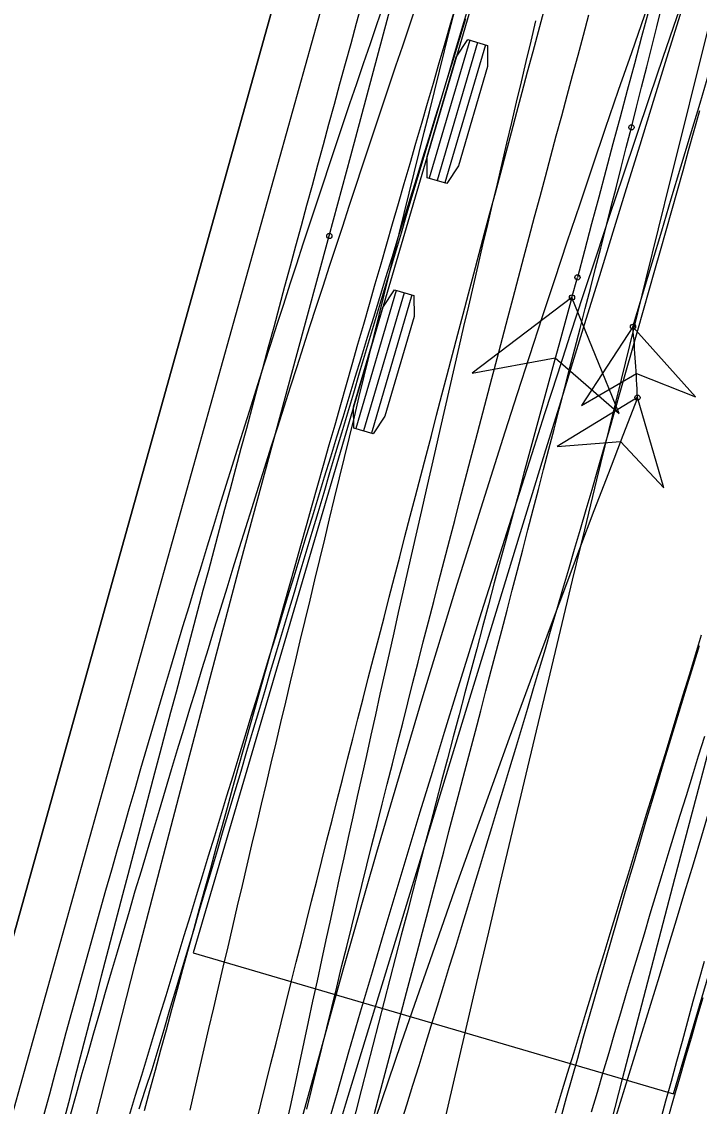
# Model space of a CAD drawing. Extents: x -14 to 1565148, y -25 to 642856.
# Drawn here: x 1564902.59 to 1564913.42, y 636639.97 to 636657.3 of the extents above; entities that cross this region are included whole.
import ezdxf

# ---------------------------------------------------------------- set-up
doc = ezdxf.new("R2010")
doc.units = 0
for name, color, linetype in [('GE_P_Alignment_100_Stations', 7, 'Continuous'), ('GE_X_Alignment', 7, 'Continuous'), ('MT_P_Work_Area', 7, 'Continuous'), ('PM_P_Edge_Line', 7, 'Continuous'), ('PV_P_EOP', 7, 'Continuous'), ('TR_Turning_Path26', 7, 'Continuous'), ('TR_Turning_Path28', 7, 'Continuous'), ('TR_Turning_Path28 - Copy-1', 7, 'Continuous'), ('TR_Turning_Path29', 7, 'Continuous')]:
    doc.layers.add(name, color=color, linetype=linetype)

msp = doc.modelspace()

# ---------------------------------------------------------------- linework, layer by layer
at = {"layer": 'GE_P_Alignment_100_Stations'}
for points in [[(1564907.504, 636653.873), (1564907.847, 636655.155), (1564908.71, 636658.378), (1564909.582, 636661.599), (1564910.463, 636664.817), (1564911.353, 636668.033), (1564912.253, 636671.246), (1564913.161, 636674.456), (1564914.079, 636677.665), (1564915.006, 636680.87), (1564915.192, 636681.511)], [(1564903.278, 636639.79), (1564903.361, 636640.113), (1564903.445, 636640.437), (1564903.529, 636640.76), (1564903.613, 636641.084), (1564903.698, 636641.408), (1564903.782, 636641.731), (1564903.866, 636642.055), (1564903.951, 636642.379), (1564904.036, 636642.703), (1564904.12, 636643.027), (1564904.205, 636643.351), (1564904.29, 636643.675), (1564904.375, 636643.999), (1564904.461, 636644.323), (1564904.546, 636644.647), (1564904.631, 636644.971), (1564904.717, 636645.295), (1564904.802, 636645.619), (1564904.888, 636645.943), (1564904.974, 636646.268), (1564905.06, 636646.592), (1564905.146, 636646.916), (1564905.232, 636647.24), (1564905.318, 636647.564), (1564905.404, 636647.888), (1564905.49, 636648.213), (1564905.577, 636648.537), (1564905.663, 636648.861), (1564905.75, 636649.185), (1564905.836, 636649.509), (1564905.923, 636649.833), (1564906.01, 636650.157), (1564906.097, 636650.481), (1564906.184, 636650.804), (1564906.271, 636651.128), (1564906.358, 636651.452), (1564906.445, 636651.776), (1564906.532, 636652.1), (1564906.62, 636652.423), (1564906.707, 636652.747), (1564906.794, 636653.07), (1564906.882, 636653.394), (1564906.97, 636653.717), (1564907.057, 636654.041), (1564907.145, 636654.364), (1564907.233, 636654.687), (1564907.321, 636655.011), (1564907.409, 636655.334), (1564907.497, 636655.657), (1564907.586, 636655.98), (1564907.674, 636656.303), (1564907.762, 636656.627), (1564907.851, 636656.95), (1564907.939, 636657.273), (1564908.028, 636657.596)], [(1564901.103, 636629.36), (1564901.965, 636632.523), (1564902.763, 636635.768), (1564903.576, 636639.01), (1564904.404, 636642.248), (1564905.246, 636645.482), (1564906.103, 636648.712), (1564906.974, 636651.939), (1564907.504, 636653.873)], [(1564911.381, 636652.89), (1564911.469, 636653.211)], [(1564911.381, 636652.89), (1564909.786, 636651.683), (1564911.115, 636651.926), (1564912.134, 636651.037), (1564911.381, 636652.89)], [(1564908.879, 636627.528), (1564909.774, 636630.788), (1564910.565, 636633.999), (1564911.37, 636637.205), (1564912.189, 636640.408), (1564913.023, 636643.607), (1564913.871, 636646.803), (1564914.733, 636649.994), (1564915.258, 636651.907)]]:
    msp.add_lwpolyline(points, dxfattribs=at)
msp.add_lwpolyline([(1564911.381, 636652.89), (1564909.786, 636651.683), (1564911.115, 636651.926), (1564912.134, 636651.037)], close=True, dxfattribs=at)
for centre in [(1564907.504, 636653.873), (1564907.504, 636653.873), (1564911.469, 636653.211), (1564911.469, 636653.211), (1564911.381, 636652.89), (1564911.381, 636652.89)]:
    msp.add_circle(centre, 0.0417, dxfattribs=at)
for centre, radius, start, end in [((1566041.182, 636353.52), 1168.789, 163.757127, 165.142752), ((1565621.788, 636457.187), 736.87, 164.598138, 166.407357)]:
    msp.add_arc(centre, radius, start, end, dxfattribs=at)
at = {"layer": 'GE_X_Alignment'}
msp.add_line((1564926.086, 636727.225), (1564895.969, 636619.491), dxfattribs=at)
at = {"layer": 'MT_P_Work_Area'}
for points in [[(1564912.332, 636655.608), (1564912.413, 636655.929), (1564912.495, 636656.251), (1564912.576, 636656.573), (1564912.658, 636656.895), (1564912.739, 636657.216), (1564912.82, 636657.539)], [(1564908.643, 636639.676), (1564908.741, 636639.992), (1564908.84, 636640.308), (1564908.938, 636640.624), (1564909.036, 636640.941), (1564909.134, 636641.257), (1564909.232, 636641.574), (1564909.329, 636641.89), (1564909.427, 636642.207), (1564909.524, 636642.523), (1564909.621, 636642.84), (1564909.717, 636643.157), (1564909.814, 636643.474), (1564909.91, 636643.791), (1564910.006, 636644.108), (1564910.102, 636644.425), (1564910.198, 636644.742), (1564910.293, 636645.059), (1564910.389, 636645.376), (1564910.484, 636645.693), (1564910.579, 636646.011), (1564910.674, 636646.328), (1564910.768, 636646.645), (1564910.862, 636646.963), (1564910.957, 636647.28), (1564911.051, 636647.598), (1564911.144, 636647.916), (1564911.238, 636648.233), (1564911.331, 636648.551), (1564911.424, 636648.869), (1564911.517, 636649.187), (1564911.61, 636649.505), (1564911.703, 636649.823), (1564911.795, 636650.141), (1564911.887, 636650.459), (1564911.979, 636650.777), (1564912.071, 636651.095), (1564912.162, 636651.414), (1564912.254, 636651.732), (1564912.345, 636652.051), (1564912.436, 636652.369), (1564912.527, 636652.687), (1564912.617, 636653.006), (1564912.708, 636653.325), (1564912.798, 636653.643), (1564912.888, 636653.962), (1564912.977, 636654.281), (1564913.067, 636654.6), (1564913.156, 636654.919), (1564913.246, 636655.238), (1564913.335, 636655.557), (1564913.423, 636655.876)], [(1564908.226, 636639.856), (1564908.312, 636640.178), (1564908.397, 636640.499), (1564908.482, 636640.821), (1564908.567, 636641.143), (1564908.652, 636641.464), (1564908.737, 636641.786), (1564908.822, 636642.107), (1564908.907, 636642.429), (1564908.992, 636642.751), (1564909.077, 636643.072), (1564909.162, 636643.394), (1564909.247, 636643.715), (1564909.332, 636644.037), (1564909.416, 636644.358), (1564909.501, 636644.68), (1564909.585, 636645.001), (1564909.67, 636645.322), (1564909.754, 636645.644), (1564909.839, 636645.965), (1564909.923, 636646.287), (1564910.007, 636646.608), (1564910.091, 636646.93), (1564910.176, 636647.251), (1564910.26, 636647.572), (1564910.344, 636647.894), (1564910.427, 636648.215), (1564910.511, 636648.537), (1564910.595, 636648.858), (1564910.678, 636649.179), (1564910.762, 636649.501), (1564910.845, 636649.822), (1564910.929, 636650.144), (1564911.012, 636650.465), (1564911.095, 636650.786), (1564911.178, 636651.108), (1564911.261, 636651.429), (1564911.344, 636651.751), (1564911.427, 636652.072), (1564911.51, 636652.393), (1564911.593, 636652.715), (1564911.675, 636653.036), (1564911.757, 636653.358), (1564911.84, 636653.679), (1564911.922, 636654), (1564912.004, 636654.322), (1564912.086, 636654.643), (1564912.168, 636654.965), (1564912.25, 636655.286), (1564912.332, 636655.608)]]:
    msp.add_lwpolyline(points, dxfattribs=at)
msp.add_circle((1564912.332, 636655.608), 0.0417, dxfattribs=at)
msp.add_circle((1564912.332, 636655.608), 0.0417, dxfattribs=at)
msp.add_arc((1564401.207, 636798.224), 534.878, 342.32064, 348.74558, dxfattribs=at)
at = {"layer": 'PM_P_Edge_Line'}
for p, q in [((1564912.939, 636668.327), (1564905.33, 636642.421)), ((1564913.006, 636640.167), (1564920.615, 636666.073)), ((1564909.748, 636657.001), (1564909.1, 636654.794)), ((1564909.873, 636656.964), (1564909.225, 636654.757)), ((1564909.998, 636656.927), (1564909.35, 636654.721)), ((1564908.574, 636653.003), (1564907.926, 636650.796)), ((1564908.699, 636652.966), (1564908.051, 636650.759)), ((1564908.824, 636652.93), (1564908.176, 636650.723)), ((1564905.33, 636642.421), (1564913.006, 636640.167))]:
    msp.add_line(p, q, dxfattribs=at)
for points in [[(1564908.274, 636652.644), (1564908.369, 636652.964), (1564908.464, 636653.283), (1564908.559, 636653.603), (1564908.655, 636653.922), (1564908.75, 636654.242), (1564908.845, 636654.562), (1564908.94, 636654.882), (1564909.036, 636655.202), (1564909.131, 636655.522), (1564909.226, 636655.842), (1564909.322, 636656.162), (1564909.417, 636656.482), (1564909.512, 636656.802), (1564909.608, 636657.122), (1564909.703, 636657.442)], [(1564904.463, 636639.929), (1564904.568, 636640.244), (1564904.674, 636640.559), (1564904.769, 636640.878), (1564904.864, 636641.196), (1564904.958, 636641.514), (1564905.053, 636641.833), (1564905.148, 636642.15), (1564905.242, 636642.468), (1564905.337, 636642.786), (1564905.431, 636643.104), (1564905.526, 636643.421), (1564905.62, 636643.739), (1564905.715, 636644.056), (1564905.809, 636644.374), (1564905.904, 636644.691), (1564905.999, 636645.009), (1564906.093, 636645.326), (1564906.188, 636645.644), (1564906.282, 636645.961), (1564906.377, 636646.279), (1564906.471, 636646.596), (1564906.566, 636646.914), (1564906.661, 636647.231), (1564906.755, 636647.549), (1564906.85, 636647.867), (1564906.945, 636648.185), (1564907.039, 636648.502), (1564907.134, 636648.82), (1564907.229, 636649.139), (1564907.324, 636649.457), (1564907.419, 636649.775), (1564907.514, 636650.093), (1564907.608, 636650.412), (1564907.703, 636650.73), (1564907.798, 636651.049), (1564907.893, 636651.368), (1564907.988, 636651.687), (1564908.083, 636652.006), (1564908.179, 636652.325), (1564908.274, 636652.644)], [(1564912.356, 636652.422), (1564911.536, 636651.165), (1564912.413, 636651.674), (1564913.357, 636651.305), (1564912.356, 636652.422)], [(1564912.428, 636651.29), (1564911.146, 636650.51), (1564912.157, 636650.591), (1564912.849, 636649.85), (1564912.428, 636651.29)], [(1564913.472, 636641.705), (1564913.379, 636641.383), (1564913.285, 636641.061), (1564913.192, 636640.739), (1564913.099, 636640.417), (1564913.005, 636640.095), (1564912.912, 636639.773)]]:
    msp.add_lwpolyline(points, dxfattribs=at)
for points in [[(1564909.717, 636657.01), (1564910.029, 636656.918), (1564910.032, 636656.582), (1564909.566, 636654.993), (1564909.381, 636654.711), (1564909.069, 636654.803), (1564909.066, 636655.14), (1564909.532, 636656.728)], [(1564908.543, 636653.012), (1564908.855, 636652.92), (1564908.858, 636652.584), (1564908.391, 636650.995), (1564908.207, 636650.714), (1564907.895, 636650.805), (1564907.892, 636651.142), (1564908.358, 636652.731)], [(1564912.356, 636652.422), (1564911.536, 636651.165), (1564912.413, 636651.674), (1564913.357, 636651.305)], [(1564912.428, 636651.29), (1564911.146, 636650.51), (1564912.157, 636650.591), (1564912.849, 636649.85)]]:
    msp.add_lwpolyline(points, close=True, dxfattribs=at)
for centre in [(1564912.356, 636652.422), (1564912.356, 636652.422), (1564912.428, 636651.29), (1564912.428, 636651.29)]:
    msp.add_circle(centre, 0.0417, dxfattribs=at)
for centre, radius, start, end in [((1558705.346, 638516.711), 6480.937, 343.2822424, 343.5839356), ((1564882.458, 636649.949), 30, 2.5618, 4.7277), ((1565173.963, 636549.697), 280.574, 158.77151, 167.20801)]:
    msp.add_arc(centre, radius, start, end, dxfattribs=at)
at = {"layer": 'PV_P_EOP'}
for p, q in [((1564895.969, 636619.491), (1564926.086, 636727.225)), ((1564896.692, 636619.289), (1564926.808, 636727.023))]:
    msp.add_line(p, q, dxfattribs=at)
at = {"layer": 'TR_Turning_Path26'}
for points in [[(1564904.551, 636639.902), (1564904.638, 636640.225), (1564904.726, 636640.548), (1564904.813, 636640.871), (1564904.901, 636641.194), (1564904.989, 636641.517), (1564905.077, 636641.84), (1564905.165, 636642.162), (1564905.253, 636642.485), (1564905.342, 636642.808), (1564905.43, 636643.13), (1564905.519, 636643.453), (1564905.608, 636643.775), (1564905.697, 636644.098), (1564905.786, 636644.42), (1564905.875, 636644.742), (1564905.964, 636645.065), (1564906.054, 636645.387), (1564906.144, 636645.709), (1564906.233, 636646.031), (1564906.323, 636646.353), (1564906.413, 636646.675), (1564906.503, 636646.997), (1564906.594, 636647.319), (1564906.684, 636647.641), (1564906.775, 636647.963), (1564906.865, 636648.285), (1564906.956, 636648.606), (1564907.047, 636648.928), (1564907.138, 636649.25), (1564907.229, 636649.571), (1564907.32, 636649.893), (1564907.412, 636650.214), (1564907.503, 636650.536), (1564907.595, 636650.857), (1564907.686, 636651.179), (1564907.778, 636651.5), (1564907.87, 636651.821), (1564907.962, 636652.142), (1564908.054, 636652.464), (1564908.146, 636652.785), (1564908.239, 636653.106), (1564908.331, 636653.427), (1564908.424, 636653.748), (1564908.516, 636654.069), (1564908.609, 636654.39), (1564908.702, 636654.711), (1564908.795, 636655.032), (1564908.888, 636655.353), (1564908.981, 636655.674), (1564909.074, 636655.994), (1564909.167, 636656.315), (1564909.261, 636656.636), (1564909.354, 636656.956), (1564909.448, 636657.277), (1564909.541, 636657.598)], [(1564904.313, 636639.829), (1564904.409, 636640.148), (1564904.506, 636640.466), (1564904.603, 636640.785), (1564904.7, 636641.104), (1564904.798, 636641.423), (1564904.895, 636641.741), (1564904.992, 636642.06), (1564905.089, 636642.379), (1564905.186, 636642.698), (1564905.283, 636643.016), (1564905.381, 636643.335), (1564905.478, 636643.654), (1564905.575, 636643.972), (1564905.672, 636644.291), (1564905.77, 636644.61), (1564905.867, 636644.928), (1564905.965, 636645.247), (1564906.062, 636645.566), (1564906.16, 636645.884), (1564906.257, 636646.203), (1564906.355, 636646.522), (1564906.452, 636646.84), (1564906.55, 636647.159), (1564906.647, 636647.477), (1564906.745, 636647.796), (1564906.843, 636648.115), (1564906.94, 636648.433), (1564907.038, 636648.752), (1564907.136, 636649.07), (1564907.234, 636649.389), (1564907.332, 636649.707), (1564907.429, 636650.026), (1564907.527, 636650.344), (1564907.625, 636650.663), (1564907.723, 636650.981), (1564907.821, 636651.3), (1564907.919, 636651.618), (1564908.017, 636651.937), (1564908.115, 636652.255), (1564908.213, 636652.574), (1564908.311, 636652.892), (1564908.409, 636653.21), (1564908.508, 636653.529), (1564908.606, 636653.847), (1564908.704, 636654.166), (1564908.802, 636654.484), (1564908.901, 636654.803), (1564908.999, 636655.121), (1564909.097, 636655.439), (1564909.196, 636655.758), (1564909.294, 636656.076), (1564909.392, 636656.394), (1564909.491, 636656.713), (1564909.589, 636657.031), (1564909.688, 636657.349)], [(1564911.118, 636639.865), (1564911.215, 636640.183), (1564911.312, 636640.501), (1564911.409, 636640.82), (1564911.506, 636641.138), (1564911.603, 636641.456), (1564911.7, 636641.774), (1564911.797, 636642.092), (1564911.894, 636642.41), (1564911.992, 636642.728), (1564912.089, 636643.046), (1564912.186, 636643.364), (1564912.283, 636643.682), (1564912.381, 636644.001), (1564912.478, 636644.319), (1564912.575, 636644.637), (1564912.673, 636644.955), (1564912.77, 636645.273), (1564912.868, 636645.591), (1564912.965, 636645.909), (1564913.063, 636646.227), (1564913.16, 636646.545), (1564913.258, 636646.863), (1564913.355, 636647.181), (1564913.453, 636647.499)], [(1564912.795, 636639.736), (1564912.882, 636640.055), (1564912.97, 636640.374), (1564913.057, 636640.693), (1564913.145, 636641.012), (1564913.233, 636641.332), (1564913.32, 636641.651), (1564913.408, 636641.97), (1564913.497, 636642.289)]]:
    msp.add_lwpolyline(points, dxfattribs=at)
msp.add_arc((1568405.55, 635575.204), 3656.27, 161.699159, 163.159899, dxfattribs=at)
at = {"layer": 'TR_Turning_Path28'}
for points in [[(1564905.279, 636639.911), (1564905.354, 636640.237), (1564905.43, 636640.563), (1564905.505, 636640.889), (1564905.581, 636641.215), (1564905.657, 636641.541), (1564905.733, 636641.867), (1564905.809, 636642.193), (1564905.885, 636642.519), (1564905.961, 636642.845), (1564906.037, 636643.171), (1564906.114, 636643.496), (1564906.19, 636643.822), (1564906.267, 636644.148), (1564906.344, 636644.474), (1564906.421, 636644.799), (1564906.498, 636645.125), (1564906.575, 636645.451), (1564906.652, 636645.776), (1564906.729, 636646.102), (1564906.807, 636646.428), (1564906.885, 636646.753), (1564906.962, 636647.079), (1564907.04, 636647.404), (1564907.118, 636647.73), (1564907.196, 636648.055), (1564907.274, 636648.38), (1564907.353, 636648.706), (1564907.431, 636649.031), (1564907.509, 636649.356), (1564907.588, 636649.682), (1564907.667, 636650.007), (1564907.746, 636650.332), (1564907.825, 636650.658), (1564907.904, 636650.983), (1564907.983, 636651.308), (1564908.062, 636651.633), (1564908.141, 636651.958), (1564908.221, 636652.283), (1564908.301, 636652.608), (1564908.38, 636652.933), (1564908.46, 636653.258), (1564908.54, 636653.583), (1564908.62, 636653.908), (1564908.7, 636654.233), (1564908.781, 636654.558), (1564908.861, 636654.883), (1564908.942, 636655.208), (1564909.022, 636655.532), (1564909.103, 636655.857), (1564909.184, 636656.182), (1564909.265, 636656.507), (1564909.346, 636656.831), (1564909.427, 636657.156), (1564909.509, 636657.481)], [(1564906.822, 636639.686), (1564906.892, 636640.013), (1564906.961, 636640.341), (1564907.031, 636640.668), (1564907.102, 636640.995), (1564907.172, 636641.322), (1564907.243, 636641.649), (1564907.313, 636641.977), (1564907.384, 636642.304), (1564907.455, 636642.631), (1564907.526, 636642.958), (1564907.597, 636643.285), (1564907.669, 636643.612), (1564907.741, 636643.938), (1564907.812, 636644.265), (1564907.884, 636644.592), (1564907.956, 636644.919), (1564908.029, 636645.246), (1564908.101, 636645.572), (1564908.173, 636645.899), (1564908.246, 636646.226), (1564908.319, 636646.552), (1564908.392, 636646.879), (1564908.465, 636647.205), (1564908.538, 636647.532), (1564908.612, 636647.858), (1564908.686, 636648.185), (1564908.759, 636648.511), (1564908.833, 636648.838), (1564908.907, 636649.164), (1564908.981, 636649.49), (1564909.056, 636649.816), (1564909.13, 636650.143), (1564909.205, 636650.469), (1564909.28, 636650.795), (1564909.355, 636651.121), (1564909.43, 636651.447), (1564909.505, 636651.773), (1564909.58, 636652.099), (1564909.656, 636652.425), (1564909.732, 636652.751), (1564909.807, 636653.077), (1564909.883, 636653.403), (1564909.959, 636653.729), (1564910.036, 636654.054), (1564910.112, 636654.38), (1564910.189, 636654.706), (1564910.265, 636655.032), (1564910.342, 636655.357), (1564910.419, 636655.683), (1564910.496, 636656.008), (1564910.574, 636656.334), (1564910.651, 636656.659), (1564910.729, 636656.985), (1564910.806, 636657.31)]]:
    msp.add_lwpolyline(points, dxfattribs=at)
msp.add_arc((1565842.213, 636423.646), 957.571, 160.797084, 167.118411, dxfattribs=at)
at = {"layer": 'TR_Turning_Path28 - Copy-1'}
for points in [[(1564902.949, 636639.845), (1564903.036, 636640.171), (1564903.124, 636640.496), (1564903.213, 636640.822), (1564903.301, 636641.147), (1564903.391, 636641.473), (1564903.48, 636641.798), (1564903.57, 636642.123), (1564903.661, 636642.448), (1564903.752, 636642.773), (1564903.843, 636643.098), (1564903.935, 636643.422), (1564904.027, 636643.747), (1564904.12, 636644.071), (1564904.213, 636644.396), (1564904.306, 636644.72), (1564904.4, 636645.044), (1564904.494, 636645.368), (1564904.589, 636645.692), (1564904.684, 636646.016), (1564904.779, 636646.339), (1564904.875, 636646.663), (1564904.971, 636646.986), (1564905.068, 636647.309), (1564905.165, 636647.632), (1564905.263, 636647.955), (1564905.361, 636648.278), (1564905.459, 636648.601), (1564905.558, 636648.923), (1564905.657, 636649.246), (1564905.757, 636649.568), (1564905.857, 636649.89), (1564905.957, 636650.213), (1564906.058, 636650.535), (1564906.159, 636650.856), (1564906.261, 636651.178), (1564906.363, 636651.5), (1564906.465, 636651.821), (1564906.568, 636652.142), (1564906.671, 636652.464), (1564906.775, 636652.785), (1564906.879, 636653.106), (1564906.984, 636653.426), (1564907.088, 636653.747), (1564907.194, 636654.068), (1564907.3, 636654.388), (1564907.406, 636654.708), (1564907.512, 636655.028), (1564907.619, 636655.348), (1564907.727, 636655.668), (1564907.834, 636655.988), (1564907.942, 636656.307), (1564908.051, 636656.627), (1564908.16, 636656.946), (1564908.269, 636657.265), (1564908.379, 636657.584)], [(1564906.331, 636639.68), (1564906.411, 636640.005), (1564906.491, 636640.329), (1564906.571, 636640.654), (1564906.652, 636640.978), (1564906.732, 636641.303), (1564906.813, 636641.627), (1564906.894, 636641.951), (1564906.976, 636642.275), (1564907.057, 636642.599), (1564907.138, 636642.923), (1564907.22, 636643.248), (1564907.302, 636643.572), (1564907.384, 636643.895), (1564907.466, 636644.219), (1564907.548, 636644.543), (1564907.63, 636644.867), (1564907.713, 636645.191), (1564907.796, 636645.514), (1564907.878, 636645.838), (1564907.961, 636646.162), (1564908.044, 636646.485), (1564908.127, 636646.809), (1564908.211, 636647.132), (1564908.294, 636647.456), (1564908.378, 636647.779), (1564908.461, 636648.102), (1564908.545, 636648.426), (1564908.629, 636648.749), (1564908.713, 636649.072), (1564908.797, 636649.395), (1564908.881, 636649.718), (1564908.966, 636650.041), (1564909.05, 636650.364), (1564909.135, 636650.687), (1564909.219, 636651.01), (1564909.304, 636651.333), (1564909.389, 636651.656), (1564909.474, 636651.979), (1564909.559, 636652.302), (1564909.644, 636652.625), (1564909.729, 636652.947), (1564909.815, 636653.27), (1564909.9, 636653.593), (1564909.986, 636653.915), (1564910.071, 636654.238), (1564910.157, 636654.56), (1564910.243, 636654.883), (1564910.328, 636655.205), (1564910.414, 636655.528), (1564910.5, 636655.85), (1564910.587, 636656.172), (1564910.673, 636656.495), (1564910.759, 636656.817), (1564910.845, 636657.139), (1564910.932, 636657.461)], [(1564911.209, 636639.796), (1564911.296, 636640.111), (1564911.384, 636640.426), (1564911.473, 636640.741), (1564911.561, 636641.056), (1564911.651, 636641.371), (1564911.74, 636641.686), (1564911.83, 636642), (1564911.92, 636642.315), (1564912.011, 636642.629), (1564912.102, 636642.944), (1564912.194, 636643.258), (1564912.286, 636643.572), (1564912.378, 636643.886), (1564912.471, 636644.2), (1564912.564, 636644.513), (1564912.658, 636644.827), (1564912.752, 636645.14), (1564912.846, 636645.454), (1564912.941, 636645.767), (1564913.036, 636646.08), (1564913.131, 636646.393), (1564913.227, 636646.706), (1564913.324, 636647.018), (1564913.42, 636647.331)]]:
    msp.add_lwpolyline(points, dxfattribs=at)
msp.add_arc((1565158.569, 636571.292), 260.662, 157.34079, 166.32513, dxfattribs=at)
at = {"layer": 'TR_Turning_Path29'}
for points in [[(1564903.371, 636639.848), (1564903.464, 636640.172), (1564903.556, 636640.497), (1564903.649, 636640.821), (1564903.743, 636641.145), (1564903.836, 636641.469), (1564903.93, 636641.792), (1564904.024, 636642.116), (1564904.119, 636642.44), (1564904.213, 636642.763), (1564904.309, 636643.087), (1564904.404, 636643.41), (1564904.5, 636643.733), (1564904.596, 636644.057), (1564904.692, 636644.38), (1564904.788, 636644.703), (1564904.885, 636645.026), (1564904.982, 636645.349), (1564905.08, 636645.671), (1564905.178, 636645.994), (1564905.276, 636646.317), (1564905.374, 636646.639), (1564905.473, 636646.961), (1564905.572, 636647.284), (1564905.671, 636647.606), (1564905.77, 636647.928), (1564905.87, 636648.25), (1564905.97, 636648.572), (1564906.071, 636648.894), (1564906.172, 636649.216), (1564906.273, 636649.537), (1564906.374, 636649.859), (1564906.475, 636650.18), (1564906.577, 636650.502), (1564906.68, 636650.823), (1564906.782, 636651.144), (1564906.885, 636651.465), (1564906.988, 636651.786), (1564907.091, 636652.107), (1564907.195, 636652.428), (1564907.299, 636652.749), (1564907.403, 636653.069), (1564907.508, 636653.39), (1564907.613, 636653.71), (1564907.718, 636654.031), (1564907.823, 636654.351), (1564907.929, 636654.671), (1564908.035, 636654.991), (1564908.141, 636655.311), (1564908.248, 636655.631), (1564908.355, 636655.951), (1564908.462, 636656.27), (1564908.569, 636656.59), (1564908.677, 636656.909), (1564908.785, 636657.229), (1564908.894, 636657.548)], [(1564907.146, 636639.922), (1564907.225, 636640.248), (1564907.304, 636640.573), (1564907.383, 636640.898), (1564907.462, 636641.223), (1564907.542, 636641.548), (1564907.622, 636641.873), (1564907.701, 636642.197), (1564907.782, 636642.522), (1564907.862, 636642.847), (1564907.942, 636643.172), (1564908.023, 636643.496), (1564908.104, 636643.821), (1564908.185, 636644.145), (1564908.266, 636644.47), (1564908.348, 636644.794), (1564908.43, 636645.118), (1564908.512, 636645.443), (1564908.594, 636645.767), (1564908.676, 636646.091), (1564908.758, 636646.415), (1564908.841, 636646.739), (1564908.924, 636647.063), (1564909.006, 636647.387), (1564909.09, 636647.711), (1564909.173, 636648.035), (1564909.256, 636648.359), (1564909.34, 636648.682), (1564909.424, 636649.006), (1564909.508, 636649.33), (1564909.592, 636649.653), (1564909.676, 636649.977), (1564909.76, 636650.3), (1564909.845, 636650.624), (1564909.929, 636650.947), (1564910.014, 636651.271), (1564910.099, 636651.594), (1564910.184, 636651.917), (1564910.27, 636652.24), (1564910.355, 636652.563), (1564910.441, 636652.887), (1564910.526, 636653.21), (1564910.612, 636653.533), (1564910.698, 636653.856), (1564910.784, 636654.178), (1564910.871, 636654.501), (1564910.957, 636654.824), (1564911.044, 636655.147), (1564911.13, 636655.47), (1564911.217, 636655.792), (1564911.304, 636656.115), (1564911.391, 636656.438), (1564911.478, 636656.76), (1564911.565, 636657.083), (1564911.653, 636657.405)], [(1564911.696, 636639.881), (1564911.789, 636640.197), (1564911.881, 636640.514), (1564911.974, 636640.83), (1564912.068, 636641.147), (1564912.161, 636641.463), (1564912.255, 636641.779), (1564912.349, 636642.095), (1564912.444, 636642.411), (1564912.538, 636642.727), (1564912.633, 636643.043), (1564912.729, 636643.358), (1564912.824, 636643.674), (1564912.92, 636643.99), (1564913.017, 636644.305), (1564913.113, 636644.621), (1564913.21, 636644.936), (1564913.307, 636645.251), (1564913.404, 636645.566), (1564913.502, 636645.881)]]:
    msp.add_lwpolyline(points, dxfattribs=at)
msp.add_arc((1565256.127, 636539.493), 362.757, 158.08889, 171.57273, dxfattribs=at)

doc.saveas('drawing.dxf')
